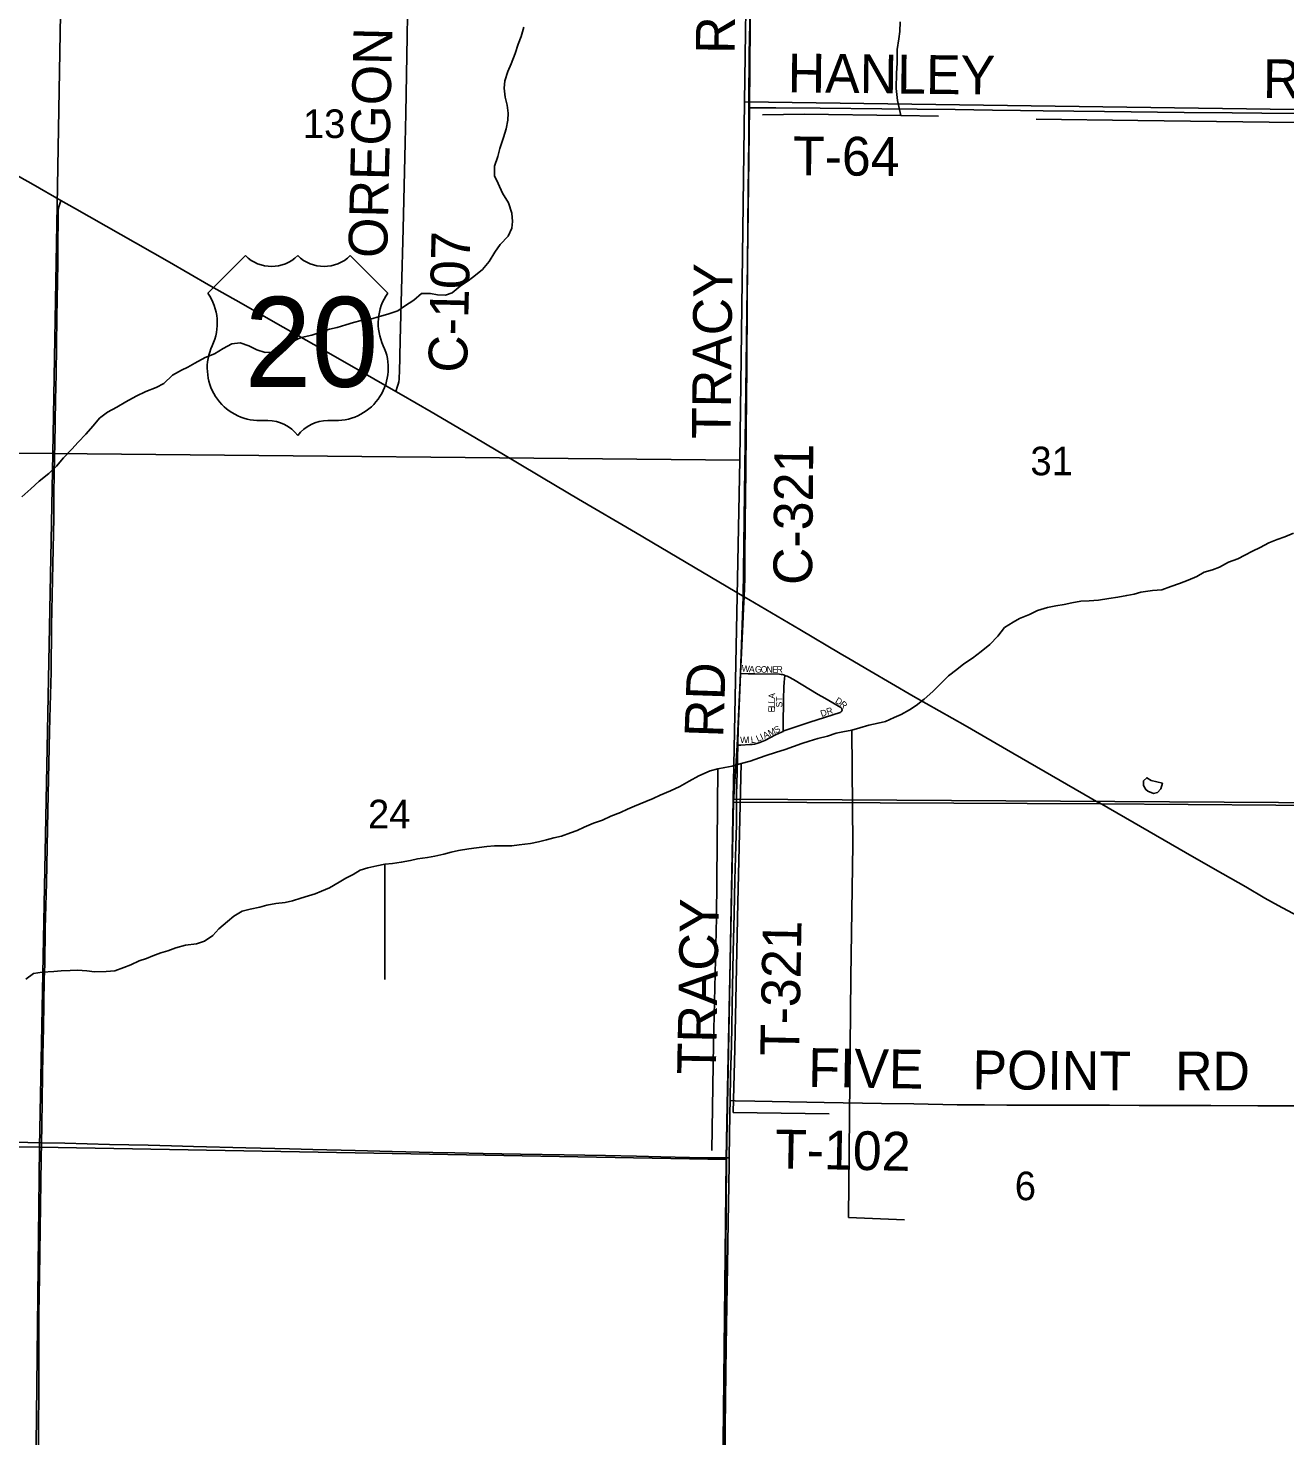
# Model space of a CAD drawing. Extents: x 1443599 to 1910620, y 1028088 to 1361369.
# Drawn here: x 1681096 to 1690821, y 1277115 to 1288005 of the extents above; entities that cross this region are included whole.
import ezdxf

# ---------------------------------------------------------------- set-up
doc = ezdxf.new("R2010")
doc.units = 0
for name, color, linetype in [('GM_X_County_Road', 7, 'Continuous'), ('GM_X_County_Road_Text', 7, 'Continuous'), ('GM_X_Minor_Lake', 7, 'Continuous'), ('GM_X_Minor_River', 7, 'Continuous'), ('GM_X_Section', 7, 'Continuous'), ('GM_X_Section_Text', 7, 'Continuous'), ('GM_X_Township', 7, 'Continuous'), ('GM_X_Township_Road', 7, 'Continuous'), ('GM_X_Township_Road_Text', 7, 'Continuous'), ('GM_X_Township_Subdivision', 7, 'Continuous'), ('GM_X_Township_Subdivision_Text', 7, 'Continuous'), ('GM_X_US_Location', 7, 'Continuous'), ('GM_X_US_Route', 7, 'Continuous'), ('GM_X_US_Shield', 7, 'Continuous')]:
    doc.layers.add(name, color=color, linetype=linetype)

msp = doc.modelspace()

# ---------------------------------------------------------------- linework, layer by layer
at = {"layer": 'GM_X_County_Road'}
for points in [[(1683942, 1285195), (1683955, 1285234), (1683960, 1285250), (1683964, 1285269), (1683967, 1285289), (1683968, 1285310), (1683969, 1285341), (1683975, 1285591), (1683985, 1285977), (1683997, 1286453), (1684013, 1287118), (1684019, 1287344), (1684024, 1287646), (1684029, 1287941), (1684037, 1288437), (1684044, 1288745), (1684048, 1289061), (1684054, 1289379), (1684062, 1289727), (1684068, 1289989)], [(1686672, 1287388), (1686672, 1287388), (1686672, 1287440), (1686677, 1287805), (1686680, 1288041), (1686684, 1288291), (1686688, 1288708), (1686697, 1289325), (1686702, 1289696), (1686705, 1289907)], [(1686638, 1283605), (1686642, 1283747), (1686643, 1283911), (1686646, 1284187), (1686649, 1284584), (1686652, 1284893), (1686657, 1285382), (1686660, 1285884), (1686663, 1286150), (1686666, 1286488), (1686668, 1286735), (1686672, 1287145), (1686672, 1287388)]]:
    msp.add_lwpolyline(points, dxfattribs=at)
at = {"layer": 'GM_X_Minor_Lake'}
msp.add_line((1689762, 1282102), (1689805, 1282083), dxfattribs=at)
msp.add_lwpolyline([(1689805, 1282083), (1689835, 1282091), (1689862, 1282121), (1689874, 1282163), (1689787, 1282184), (1689753, 1282206), (1689727, 1282182), (1689728, 1282146), (1689746, 1282114), (1689762, 1282102)], dxfattribs=at)
at = {"layer": 'GM_X_Minor_River'}
for points in [[(1687845, 1288053), (1687842, 1287979), (1687833, 1287921), (1687822, 1287839), (1687821, 1287735), (1687816, 1287657), (1687814, 1287539), (1687823, 1287444), (1687849, 1287330)], [(1684932, 1288012), (1684911, 1287940), (1684888, 1287880), (1684866, 1287808), (1684835, 1287728), (1684808, 1287669), (1684785, 1287597), (1684780, 1287541)], [(1684780, 1287541), (1684787, 1287472), (1684803, 1287408), (1684812, 1287346), (1684807, 1287294), (1684796, 1287226), (1684775, 1287160), (1684746, 1287074), (1684730, 1287012), (1684705, 1286936), (1684706, 1286862), (1684733, 1286802), (1684766, 1286729), (1684813, 1286653), (1684840, 1286574), (1684845, 1286510), (1684840, 1286458), (1684811, 1286396), (1684749, 1286331), (1684708, 1286271), (1684665, 1286200), (1684612, 1286138), (1684558, 1286093), (1684500, 1286049), (1684439, 1286008), (1684377, 1285957), (1684327, 1285939), (1684265, 1285942), (1684209, 1285953), (1684141, 1285952), (1684081, 1285900), (1684008, 1285855), (1683958, 1285818), (1683880, 1285793), (1683816, 1285773), (1683746, 1285754), (1683672, 1285743), (1683614, 1285728), (1683554, 1285711), (1683488, 1285689), (1683428, 1285676), (1683361, 1285653), (1683291, 1285630), (1683209, 1285611), (1683141, 1285581), (1683071, 1285534), (1683000, 1285499), (1682931, 1285496), (1682865, 1285517), (1682804, 1285548), (1682738, 1285571), (1682672, 1285563), (1682606, 1285526), (1682539, 1285485), (1682465, 1285456), (1682387, 1285413), (1682333, 1285383), (1682283, 1285358), (1682214, 1285321), (1682146, 1285257), (1682087, 1285226), (1682007, 1285195), (1681933, 1285158), (1681851, 1285115), (1681782, 1285074), (1681710, 1285034), (1681647, 1284987), (1681599, 1284928), (1681542, 1284864), (1681483, 1284803), (1681435, 1284749), (1681370, 1284682), (1681315, 1284617), (1681255, 1284559), (1681182, 1284500), (1681118, 1284441), (1681047, 1284378)], [(1688142, 1287324), (1687849, 1287330), (1687103, 1287339), (1686780, 1287335)], [(1691321, 1287270), (1690699, 1287278), (1689684, 1287291), (1688898, 1287300)], [(1690887, 1284099), (1690821, 1284070), (1690762, 1284049), (1690698, 1284024), (1690630, 1283988), (1690572, 1283959), (1690512, 1283928), (1690457, 1283900), (1690385, 1283873), (1690315, 1283836), (1690261, 1283815), (1690197, 1283796), (1690140, 1283764), (1690072, 1283735), (1690006, 1283708), (1689938, 1283685), (1689868, 1283661), (1689796, 1283654), (1689706, 1283641), (1689654, 1283626), (1689598, 1283617), (1689528, 1283604), (1689458, 1283592), (1689378, 1283581), (1689306, 1283574), (1689242, 1283571), (1689172, 1283558), (1689114, 1283547), (1689048, 1283535), (1688984, 1283524), (1688906, 1283499), (1688844, 1283470), (1688768, 1283437), (1688718, 1283409), (1688651, 1283368), (1688601, 1283301), (1688538, 1283237), (1688471, 1283182), (1688403, 1283131), (1688336, 1283086), (1688284, 1283044), (1688218, 1282995), (1688159, 1282935), (1688096, 1282872)], [(1688096, 1282872), (1688030, 1282813), (1687969, 1282764), (1687917, 1282732), (1687851, 1282695), (1687798, 1282672), (1687732, 1282642), (1687674, 1282629), (1687602, 1282612), (1687532, 1282591), (1687470, 1282575), (1687400, 1282560), (1687348, 1282551), (1687282, 1282528), (1687208, 1282509), (1687140, 1282489), (1687084, 1282470), (1687018, 1282447), (1686955, 1282424), (1686879, 1282401), (1686807, 1282379), (1686757, 1282360), (1686683, 1282335), (1686615, 1282316), (1686545, 1282295), (1686487, 1282285), (1686433, 1282274), (1686373, 1282259), (1686285, 1282220), (1686212, 1282180), (1686140, 1282139), (1686066, 1282104), (1685986, 1282071), (1685933, 1282046), (1685875, 1282022), (1685789, 1281985), (1685733, 1281962), (1685679, 1281937), (1685606, 1281908), (1685542, 1281878), (1685470, 1281855), (1685400, 1281824), (1685346, 1281799), (1685294, 1281781), (1685223, 1281754), (1685163, 1281741), (1685107, 1281725), (1685045, 1281710), (1684983, 1281697), (1684897, 1281686), (1684839, 1281679), (1684704, 1281680), (1684646, 1281673), (1684506, 1281655), (1684426, 1281642), (1684370, 1281631), (1684312, 1281615), (1684242, 1281600), (1684186, 1281589), (1684110, 1281578), (1684056, 1281566), (1683984, 1281553), (1683916, 1281542), (1683856, 1281537), (1683794, 1281524), (1683724, 1281508), (1683666, 1281491), (1683612, 1281458), (1683554, 1281430), (1683503, 1281399), (1683427, 1281354), (1683367, 1281329), (1683317, 1281309), (1683265, 1281292), (1683207, 1281274), (1683141, 1281253), (1683085, 1281242), (1683013, 1281233), (1682943, 1281220), (1682889, 1281206), (1682815, 1281189), (1682753, 1281174), (1682688, 1281135), (1682638, 1281093), (1682571, 1281038), (1682525, 1280986), (1682462, 1280941), (1682398, 1280920), (1682314, 1280911), (1682238, 1280890), (1682176, 1280867), (1682124, 1280851), (1682062, 1280828), (1682012, 1280809), (1681954, 1280789), (1681891, 1280758), (1681837, 1280737), (1681767, 1280713), (1681701, 1280706), (1681610, 1280705), (1681550, 1280712)], [(1687470, 1282575), (1687478, 1281690), (1687463, 1280664), (1687451, 1279586), (1687445, 1278805), (1687877, 1278785)], [(1686433, 1282274), (1686424, 1281124), (1686401, 1280150), (1686388, 1279323)], [(1686615, 1282316), (1686587, 1281240), (1686564, 1280108), (1686552, 1279617), (1687294, 1279606)], [(1683856, 1281537), (1683857, 1280645)], [(1681550, 1280712), (1681478, 1280717), (1681422, 1280716), (1681352, 1280713), (1681294, 1280707), (1681205, 1280701), (1681137, 1280691), (1681078, 1280648)]]:
    msp.add_lwpolyline(points, dxfattribs=at)
at = {"layer": 'GM_X_Section'}
for points in [[(1686712, 1292755), (1691460, 1292697), (1691449, 1287368), (1686639, 1287435), (1686675, 1289934)], [(1676005, 1290133), (1681379, 1290036), (1681288, 1284714), (1675908, 1284756)], [(1681379, 1290036), (1686675, 1289934), (1686639, 1287435), (1686603, 1284662), (1681288, 1284714)], [(1686639, 1287435), (1691449, 1287368), (1691434, 1282009), (1691196, 1282012), (1686552, 1282041), (1686603, 1284662)], [(1675908, 1284756), (1681288, 1284714), (1681183, 1279347), (1675791, 1279430)], [(1681288, 1284714), (1686603, 1284662), (1686552, 1282041), (1686501, 1279254), (1681183, 1279347)], [(1686552, 1282041), (1691196, 1282012), (1691081, 1276661), (1686483, 1276713), (1686501, 1279254)], [(1675791, 1279430), (1681183, 1279347), (1681125, 1274050), (1675679, 1274096)], [(1681183, 1279347), (1686501, 1279254), (1686483, 1276713), (1686441, 1273950), (1681125, 1274050)]]:
    msp.add_lwpolyline(points, close=True, dxfattribs=at)
at = {"layer": 'GM_X_Township'}
for points in [[(1687112, 1307010), (1687108, 1304049), (1687104, 1303386), (1687102, 1303034), (1687099, 1302700), (1687097, 1302383), (1687087, 1301013), (1687064, 1299936), (1686810, 1298018), (1686767, 1295377), (1686749, 1293191), (1686738, 1292982), (1686740, 1292579), (1686699, 1289906), (1686679, 1287394), (1686630, 1283607), (1686610, 1283016), (1686582, 1282456), (1686554, 1282018), (1686506, 1279679), (1686497, 1279260), (1686497, 1279246), (1686440, 1273924)], [(1691429, 1281989), (1689395, 1282003), (1686554, 1282018), (1686582, 1282456), (1686610, 1283016), (1686630, 1283607), (1686679, 1287394), (1686699, 1289906), (1686740, 1292579), (1686738, 1292982), (1686749, 1293191), (1686767, 1295377), (1686810, 1298018), (1687064, 1299936), (1687087, 1301013), (1687097, 1302383), (1687099, 1302700), (1687102, 1303034), (1687104, 1303386), (1687108, 1304049), (1687112, 1307010)], [(1691429, 1281989), (1689395, 1282003), (1686554, 1282018), (1686506, 1279679), (1686497, 1279260), (1686497, 1279246), (1686440, 1273924)]]:
    msp.add_lwpolyline(points, dxfattribs=at)
at = {"layer": 'GM_X_Township_Road'}
for points in [[(1686672, 1287388), (1686881, 1287388), (1687226, 1287385), (1687702, 1287380), (1687977, 1287378), (1688270, 1287375), (1688558, 1287371), (1688775, 1287369), (1688952, 1287366), (1689425, 1287361), (1690042, 1287352), (1690413, 1287350), (1690643, 1287348), (1691211, 1287343), (1691468, 1287339)], [(1681199, 1279382), (1681201, 1279513), (1681208, 1279904), (1681211, 1280061), (1681215, 1280271), (1681221, 1280649), (1681224, 1280764), (1681229, 1281040), (1681237, 1281391), (1681248, 1281952), (1681262, 1282563), (1681266, 1282759), (1681273, 1283022), (1681278, 1283380), (1681286, 1283856), (1681294, 1284217), (1681295, 1284414), (1681298, 1284544), (1681301, 1284696), (1681302, 1284781), (1681307, 1285129), (1681312, 1285326), (1681318, 1285770), (1681325, 1286183), (1681327, 1286360), (1681328, 1286505), (1681329, 1286597), (1681330, 1286606), (1681331, 1286615), (1681333, 1286623), (1681335, 1286631), (1681343, 1286653), (1681350, 1286672)], [(1686610, 1283013), (1686617, 1283172), (1686629, 1283451), (1686633, 1283517), (1686635, 1283560), (1686638, 1283605)], [(1686587, 1282459), (1686587, 1282467), (1686591, 1282582), (1686599, 1282762), (1686610, 1283008), (1686610, 1283013)], [(1686579, 1282034), (1686579, 1282073), (1686583, 1282253), (1686587, 1282459)], [(1686528, 1279709), (1686532, 1279906), (1686538, 1280135), (1686541, 1280283), (1686545, 1280447), (1686552, 1280858), (1686559, 1281153), (1686566, 1281416), (1686572, 1281679), (1686577, 1281843), (1686579, 1282034)], [(1686522, 1279265), (1686527, 1279610), (1686528, 1279709)], [(1686528, 1279709), (1686568, 1279708), (1686719, 1279705), (1687257, 1279694), (1687701, 1279687), (1687950, 1279683), (1688285, 1279677), (1688498, 1279675), (1688669, 1279674), (1688833, 1279673), (1689122, 1279673), (1689247, 1279672), (1689464, 1279672), (1689693, 1279671), (1689848, 1279671), (1690045, 1279670), (1690248, 1279670), (1690613, 1279669), (1690747, 1279669), (1690882, 1279669), (1691137, 1279667), (1691166, 1279666)], [(1675820, 1279432), (1676020, 1279428), (1676219, 1279426), (1676535, 1279423), (1676777, 1279422), (1677071, 1279421), (1677642, 1279416), (1678171, 1279412), (1678651, 1279407), (1679031, 1279404), (1679301, 1279402), (1679454, 1279400), (1679760, 1279397), (1679983, 1279394), (1680379, 1279390), (1680802, 1279386), (1681093, 1279384), (1681199, 1279382)], [(1681172, 1276705), (1681175, 1277081), (1681178, 1277547), (1681180, 1278056), (1681183, 1278345), (1681191, 1278896), (1681197, 1279260), (1681199, 1279382)], [(1681199, 1279382), (1681381, 1279378), (1681726, 1279370), (1682025, 1279363), (1682205, 1279358), (1682376, 1279353), (1682780, 1279343), (1683118, 1279335), (1683298, 1279331), (1683627, 1279322), (1683912, 1279314), (1684227, 1279308), (1684398, 1279305), (1684618, 1279300), (1684907, 1279295), (1685245, 1279289), (1685563, 1279284), (1685805, 1279278), (1685993, 1279274), (1686326, 1279267), (1686444, 1279265), (1686500, 1279265), (1686522, 1279265)], [(1686451, 1273936), (1686452, 1274142), (1686452, 1274307), (1686455, 1274799), (1686459, 1275062), (1686463, 1275308), (1686466, 1275505), (1686474, 1275949), (1686483, 1276458), (1686489, 1276950), (1686491, 1277180), (1686496, 1277607), (1686499, 1277804), (1686501, 1277968), (1686507, 1278428), (1686512, 1278773), (1686515, 1278904), (1686521, 1279216), (1686522, 1279265)]]:
    msp.add_lwpolyline(points, dxfattribs=at)
at = {"layer": 'GM_X_Township_Subdivision'}
for points in [[(1686610, 1283013), (1686668, 1283011), (1686719, 1283010), (1686911, 1283007), (1686924, 1283006), (1686934, 1283004), (1686948, 1283000), (1686953, 1282998)], [(1686939, 1282565), (1686939, 1282591), (1686938, 1282611), (1686942, 1282815), (1686945, 1282906), (1686947, 1282945), (1686950, 1282971), (1686953, 1282998)], [(1686953, 1282998), (1686970, 1282991), (1686985, 1282984), (1687018, 1282967), (1687211, 1282851), (1687262, 1282822)], [(1687262, 1282822), (1687386, 1282749), (1687390, 1282745), (1687393, 1282741), (1687394, 1282737), (1687395, 1282732), (1687395, 1282728)], [(1686939, 1282565), (1686945, 1282568), (1686968, 1282576), (1687145, 1282636), (1687381, 1282712), (1687386, 1282715), (1687389, 1282717), (1687392, 1282720), (1687394, 1282724), (1687395, 1282728)], [(1686587, 1282459), (1686612, 1282459), (1686680, 1282462), (1686700, 1282464), (1686717, 1282466), (1686734, 1282470), (1686751, 1282475), (1686772, 1282483), (1686797, 1282493), (1686880, 1282537), (1686925, 1282559), (1686939, 1282565)]]:
    msp.add_lwpolyline(points, dxfattribs=at)
at = {"layer": 'GM_X_US_Route'}
msp.add_lwpolyline([(1680923, 1286914), (1681134, 1286795), (1681350, 1286672), (1681456, 1286611), (1682171, 1286204), (1682350, 1286102), (1682493, 1286020), (1682744, 1285877), (1683009, 1285726), (1683306, 1285558), (1683600, 1285391), (1683942, 1285195), (1683982, 1285172), (1684215, 1285037), (1684554, 1284837), (1684870, 1284649), (1685082, 1284524), (1685356, 1284362), (1685797, 1284102), (1686638, 1283605), (1686674, 1283584), (1687067, 1283352), (1687381, 1283167), (1687447, 1283129), (1687610, 1283033), (1687945, 1282838), (1688347, 1282609), (1688717, 1282397), (1689383, 1282013), (1689386, 1282011), (1689656, 1281856), (1690052, 1281629), (1690282, 1281496), (1690519, 1281361), (1690666, 1281275), (1690770, 1281218), (1690959, 1281117)], dxfattribs=at)
at = {"layer": 'GM_X_US_Shield'}
for p, q in [((1682777, 1286245), (1682487, 1285955)), ((1683879, 1285955), (1683589, 1286245)), ((1682893, 1284969), (1682951, 1284969)), ((1683415, 1284969), (1683473, 1284969))]:
    msp.add_line(p, q, dxfattribs=at)
for centre, radius, start, end in [((1682980, 1286452), 290, 225.573, 314.427), ((1683386, 1286452), 290, 225.573, 314.427), ((1682154, 1285722), 406, 334.5471, 35.0009), ((1684211, 1285722), 406, 144.9991, 205.4529), ((1682888, 1285375), 406, 154.8319, 270.6383), ((1683477, 1285375), 406, 269.3617, 25.1681), ((1682951, 1284679), 290, 36.8699, 90), ((1683415, 1284679), 290, 90, 143.1301)]:
    msp.add_arc(centre, radius, start, end, dxfattribs=at)

# ---------------------------------------------------------------- texts
at = {"layer": 'GM_X_County_Road_Text'}
for s, rotation, p in [('RD', 89.5098, (1686563, 1287805)), ('OREGON', 88.6851, (1683874, 1286224)), ('C-107', 88.6234, (1684492, 1285337)), ('TRACY', 89.3942, (1686532, 1284825)), ('C-321', 89.4481, (1687162, 1283696))]:
    msp.add_text(s, height=300, rotation=rotation, dxfattribs=at).set_placement(p)
at = {"layer": 'GM_X_Section_Text'}
for s, p in [('13', (1683222, 1287155)), ('31', (1688852, 1284546)), ('24', (1683726, 1281815)), ('6', (1688731, 1278938))]:
    msp.add_text(s, height=221, rotation=0, dxfattribs=at).set_placement(p)
at = {"layer": 'GM_X_Township_Road_Text'}
for s, rotation, p in [('HANLEY', 359.3408, (1686973, 1287509)), ('RD', 359.5064, (1690651, 1287465)), ('T-64', 359.6432, (1687014, 1286867)), ('RD', 88.027, (1686475, 1282514)), ('TRACY', 88.9889, (1686418, 1279909)), ('T-321', 88.8766, (1687061, 1280051)), ('FIVE', 359.0839, (1687131, 1279815)), ('POINT', 359.5518, (1688403, 1279797)), ('RD', 0, (1689972, 1279788)), ('T-102', 358.8746, (1686874, 1279185))]:
    msp.add_text(s, height=300, rotation=rotation, dxfattribs=at).set_placement(p)
at = {"layer": 'GM_X_Township_Subdivision_Text'}
for s, rotation, p in [('W', 355.3034, (1686616, 1283028)), ('A', 355.8265, (1686673, 1283023)), ('G', 359.103, (1686720, 1283020)), ('O', 0.0154, (1686765, 1283019)), ('N', 0, (1686809, 1283019)), ('E', 0, (1686853, 1283019)), ('R', 0, (1686888, 1283019)), ('L', 89.2409, (1686875, 1282781)), ('A', 87.1572, (1686875, 1282816)), ('ST', 90, (1686933, 1282750)), ('D', 329.2274, (1687337, 1282789)), ('L', 89.235, (1686874, 1282746)), ('E', 89.235, (1686874, 1282711)), ('DR', 18.4386, (1687237, 1282676)), ('R', 316.4767, (1687372, 1282769)), ('M', 25.8113, (1686836, 1282525)), ('S', 25.8075, (1686883, 1282548)), ('W', 0.2186, (1686606, 1282474)), ('I', 0.2185, (1686663, 1282474)), ('L', 6.4093, (1686691, 1282474)), ('L', 23.4022, (1686742, 1282483)), ('I', 23.9013, (1686774, 1282497)), ('A', 25.5527, (1686796, 1282506))]:
    msp.add_text(s, height=50, rotation=rotation, dxfattribs=at).set_placement(p)
at = {"layer": 'GM_X_US_Location'}
for s in ['0', '/']:
    msp.add_text(s, height=1, dxfattribs=at).set_placement((1683182, 1285573))
msp.add_text('20', height=1, rotation=0, dxfattribs=at).set_placement((1682976, 1285366))
at = {"layer": 'GM_X_US_Shield'}
msp.add_text('20', height=696.1, dxfattribs=at).set_placement((1682771, 1285230))

doc.saveas('drawing.dxf')
